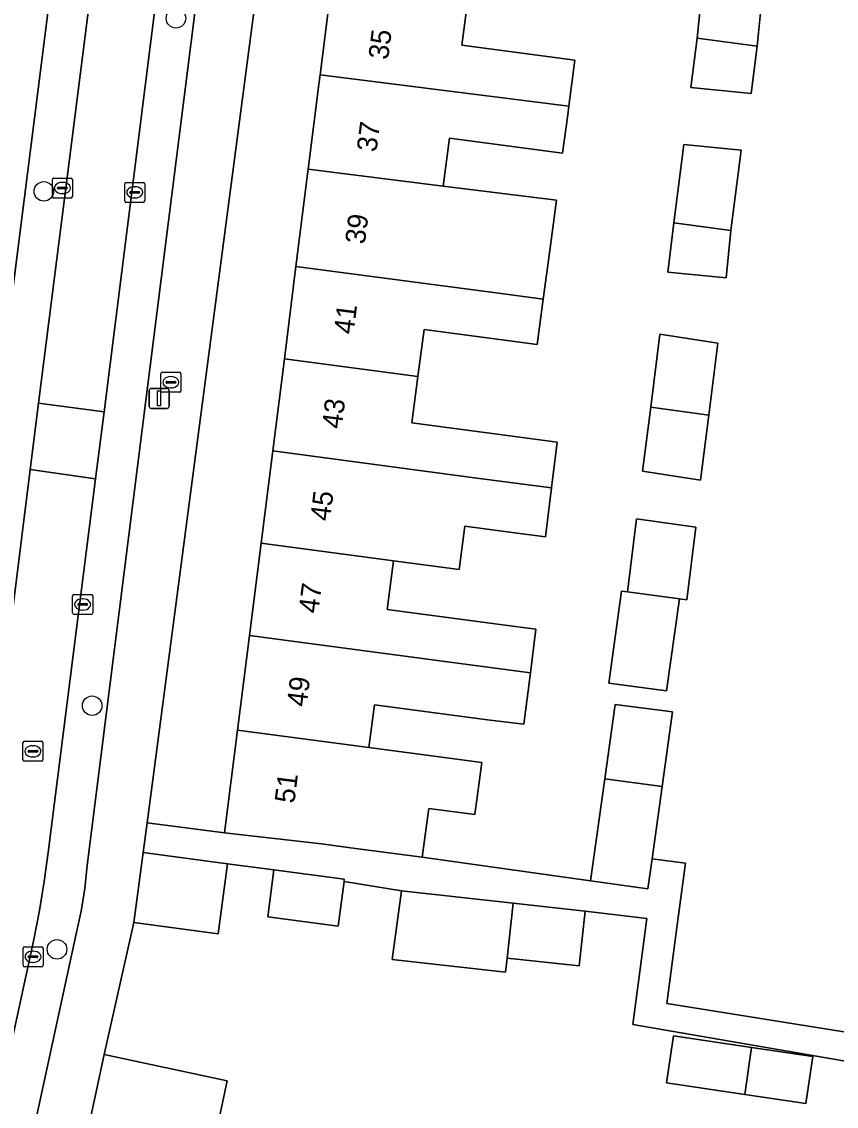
# Model space of a CAD drawing. Extents: x 162172 to 163187, y 382874 to 383685.
# Drawn here: x 163091.6 to 163132.3, y 383107.4 to 383161.7 of the extents above; entities that cross this region are included whole.
import ezdxf

# ---------------------------------------------------------------- set-up
doc = ezdxf.new("R2010")
doc.units = 0
for name, color, linetype in [('IMGEO_Boom', 7, 'Continuous'), ('IMGEO_Brandkraan', 7, 'Continuous'), ('IMGEO_Erf', 7, 'Continuous'), ('IMGEO_Kolk', 7, 'Continuous'), ('IMGEO_Lichtmast', 7, 'Continuous'), ('IMGEO_Muur', 7, 'Continuous'), ('IMGEO_Pand', 7, 'Continuous'), ('IMGEO_Pand_nummerreeks', 7, 'Continuous'), ('IMGEO_Parkeervlak_open', 7, 'Continuous'), ('IMGEO_Rijbaan_lokaal_open', 7, 'Continuous'), ('IMGEO_Rioolput', 7, 'Continuous'), ('IMGEO_Voetpad_open', 7, 'Continuous')]:
    doc.layers.add(name, color=color, linetype=linetype)

msp = doc.modelspace()

# ---------------------------------------------------------------- linework, layer by layer
at = {"layer": 'IMGEO_Boom'}
for centre in [(163099.286, 383161.833), (163092.681, 383153.181), (163095.096, 383127.469), (163093.339, 383115.29)]:
    msp.add_circle(centre, 0.489, dxfattribs=at)
at = {"layer": 'IMGEO_Brandkraan'}
for p, q in [((163098.607, 383144.138), (163099.459, 383144.138)), ((163098.532, 383143.212), (163098.532, 383144.064)), ((163098.791, 383143.632), (163098.791, 383143.644)), ((163099.229, 383143.595), (163098.831, 383143.595)), ((163098.834, 383143.681), (163099.232, 383143.681)), ((163099.02, 383143.918), (163099.045, 383143.918)), ((163099.275, 383143.644), (163099.275, 383143.632)), ((163099.533, 383144.064), (163099.533, 383143.212)), ((163099.459, 383143.138), (163098.607, 383143.138)), ((163099.043, 383143.358), (163099.018, 383143.358))]:
    msp.add_line(p, q, dxfattribs=at)
for points in [[(163098.607, 383144.138), (163099.459, 383144.138)], [(163098.532, 383143.212), (163098.532, 383144.064)], [(163099.533, 383144.064), (163099.533, 383143.212)], [(163099.459, 383143.138), (163098.607, 383143.138)]]:
    msp.add_lwpolyline(points, dxfattribs=at)
for centre, radius, start, end in [((163098.609, 383144.062), 0.0765, 91.552, 178.448), ((163098.609, 383144.062), 0.0765, 91.552, 178.448), ((163099.457, 383144.062), 0.0765, 1.552, 88.448), ((163099.457, 383144.062), 0.0765, 1.552, 88.448), ((163098.831, 383143.641), 0.0403, 85.8775, 175.7526), ((163098.828, 383143.631), 0.0366, 178.938, 274.7102), ((163099.232, 383143.638), 0.043, 264.8664, 352.4533), ((163099.236, 383143.643), 0.0386, 1.7309, 96.639), ((163098.609, 383143.214), 0.0765, 181.552, 268.448), ((163098.609, 383143.214), 0.0765, 181.552, 268.448), ((163099.457, 383143.214), 0.0765, 271.552, 358.448), ((163099.457, 383143.214), 0.0765, 271.552, 358.448)]:
    msp.add_arc(centre, radius, start, end, dxfattribs=at)
for centre, major_axis, ratio, start_param, end_param in [((163099.019, 383143.638), (-0.387, 0.002), 0.722429, 4.712389, 7.853982), ((163099.044, 383143.638), (-0.39, 0.002), 0.717154, 1.570796, 4.712389)]:
    msp.add_ellipse(centre, major_axis=major_axis, ratio=ratio, start_param=start_param, end_param=end_param, dxfattribs=at)
at = {"layer": 'IMGEO_Erf'}
for points in [[(163105.288, 383149.43), (163105.87, 383154.044), (163105.901, 383154.291), (163106.452, 383158.657), (163106.496, 383159.003), (163107.034, 383163.271), (163107.09, 383163.715), (163107.616, 383167.884), (163107.685, 383168.427), (163108.198, 383172.497), (163108.279, 383173.139), (163108.78, 383177.111), (163108.873, 383177.851), (163109.425, 383182.23), (163109.468, 383182.568), (163105.763, 383182.746), (163103.461, 383164.305), (163097.845, 383121.618), (163101.716, 383121.109), (163102.364, 383126.244), (163102.961, 383130.977), (163103.543, 383135.59), (163104.124, 383140.204), (163104.706, 383144.817)], [(163128.752, 383164.459), (163128.341, 383160.442), (163128.042, 383158.07), (163125.04, 383158.375), (163125.351, 383160.839), (163125.752, 383164.764)], [(163127.546, 383155.236), (163127.027, 383151.232), (163126.798, 383148.851), (163123.877, 383149.148), (163124.188, 383151.61), (163124.681, 383155.528)], [(163126.379, 383145.593), (163125.926, 383142), (163125.515, 383138.742), (163122.621, 383139.188), (163123.025, 383142.385), (163123.485, 383146.038)], [(163125.284, 383136.39), (163124.827, 383132.765), (163124.458, 383132.814), (163123.816, 383128.209), (163120.925, 383128.592), (163121.567, 383133.198), (163121.861, 383133.159), (163122.321, 383136.804)], [(163123.809, 383108.616), (163124.157, 383110.967), (163128.072, 383110.388), (163131.138, 383109.935), (163130.79, 383107.584), (163127.724, 383108.037)]]:
    msp.add_lwpolyline(points, close=True, dxfattribs=at)
for points in [[(163113.835, 383162.368), (163113.586, 383160.49), (163119.236, 383159.741), (163118.932, 383157.446), (163118.874, 383157.009), (163118.619, 383155.084), (163112.968, 383155.833), (163112.651, 383153.445), (163118.307, 383152.736), (163117.975, 383150.232), (163117.651, 383147.79), (163117.351, 383145.531), (163111.701, 383146.28), (163111.389, 383143.93), (163111.08, 383141.604), (163116.731, 383140.855), (163118.356, 383140.65), (163118.066, 383138.354), (163117.759, 383135.919), (163116.104, 383136.128), (163113.733, 383136.442), (163113.445, 383134.276), (163110.166, 383134.711), (163109.842, 383132.272), (163115.493, 383131.523), (163117.283, 383131.297), (163117.008, 383129.113), (163116.683, 383126.54), (163114.862, 383126.77), (163109.211, 383127.519), (163108.927, 383125.374), (163114.577, 383124.625), (163114.232, 383122.023), (163111.929, 383122.328), (163111.606, 383119.896), (163120.017, 383118.721), (163120.728, 383123.81), (163121.248, 383127.538), (163124.121, 383127.157), (163123.6, 383123.429), (163123.096, 383119.812), (163124.757, 383119.594), (163124.368, 383116.628), (163123.838, 383112.587), (163136.231, 383110.599)], [(163149.419, 383106.133), (163140.4, 383108.39), (163122.138, 383111.527), (163122.83, 383116.829), (163119.75, 383117.202), (163119.449, 383114.461), (163115.84, 383114.858), (163115.763, 383114.155), (163110.102, 383114.777), (163110.557, 383118.212), (163107.69, 383118.684), (163107.394, 383116.452), (163103.875, 383116.919), (163104.186, 383119.262), (163101.863, 383119.571), (163101.398, 383116.067), (163097.186, 383116.626), (163095.699, 383110.03), (163101.849, 383108.71), (163101.1, 383105.19)]]:
    msp.add_lwpolyline(points, dxfattribs=at)
at = {"layer": 'IMGEO_Kolk'}
for p, q in [((163093.108, 383152.92), (163093.108, 383153.772)), ((163093.183, 383153.846), (163094.035, 383153.846)), ((163093.367, 383153.34), (163093.367, 383153.352)), ((163093.41, 383153.389), (163093.808, 383153.389)), ((163093.596, 383153.626), (163093.621, 383153.626)), ((163093.851, 383153.352), (163093.851, 383153.34)), ((163094.109, 383153.772), (163094.109, 383152.92)), ((163096.723, 383152.704), (163096.723, 383153.556)), ((163096.798, 383153.63), (163097.65, 383153.63)), ((163097.211, 383153.41), (163097.236, 383153.41)), ((163097.724, 383153.556), (163097.724, 383152.704)), ((163094.035, 383152.846), (163093.183, 383152.846)), ((163093.805, 383153.303), (163093.407, 383153.303)), ((163093.619, 383153.066), (163093.594, 383153.066)), ((163096.982, 383153.124), (163096.982, 383153.136)), ((163097.42, 383153.087), (163097.022, 383153.087)), ((163097.025, 383153.173), (163097.423, 383153.173)), ((163097.234, 383152.85), (163097.209, 383152.85)), ((163097.466, 383153.136), (163097.466, 383153.124)), ((163097.65, 383152.63), (163096.798, 383152.63)), ((163094.121, 383132.104), (163094.121, 383132.956)), ((163094.196, 383133.03), (163095.048, 383133.03)), ((163094.609, 383132.81), (163094.634, 383132.81)), ((163095.122, 383132.956), (163095.122, 383132.104)), ((163094.38, 383132.524), (163094.38, 383132.536)), ((163094.818, 383132.487), (163094.42, 383132.487)), ((163094.423, 383132.573), (163094.821, 383132.573)), ((163094.632, 383132.25), (163094.607, 383132.25)), ((163094.864, 383132.536), (163094.864, 383132.524)), ((163095.048, 383132.03), (163094.196, 383132.03)), ((163091.714, 383115.419), (163092.566, 383115.419)), ((163091.639, 383114.493), (163091.639, 383115.345)), ((163091.898, 383114.913), (163091.898, 383114.925)), ((163092.336, 383114.876), (163091.938, 383114.876)), ((163091.941, 383114.962), (163092.339, 383114.962)), ((163092.127, 383115.199), (163092.152, 383115.199)), ((163092.382, 383114.925), (163092.382, 383114.913)), ((163092.64, 383115.345), (163092.64, 383114.493)), ((163092.566, 383114.419), (163091.714, 383114.419)), ((163092.15, 383114.639), (163092.125, 383114.639))]:
    msp.add_line(p, q, dxfattribs=at)
for points in [[(163093.108, 383152.92), (163093.108, 383153.772)], [(163093.183, 383153.846), (163094.035, 383153.846)], [(163094.109, 383153.772), (163094.109, 383152.92)], [(163096.723, 383152.704), (163096.723, 383153.556)], [(163096.798, 383153.63), (163097.65, 383153.63)], [(163097.724, 383153.556), (163097.724, 383152.704)], [(163094.035, 383152.846), (163093.183, 383152.846)], [(163097.65, 383152.63), (163096.798, 383152.63)], [(163094.121, 383132.104), (163094.121, 383132.956)], [(163094.196, 383133.03), (163095.048, 383133.03)], [(163095.122, 383132.956), (163095.122, 383132.104)], [(163095.048, 383132.03), (163094.196, 383132.03)], [(163091.714, 383115.419), (163092.566, 383115.419)], [(163091.639, 383114.493), (163091.639, 383115.345)], [(163092.64, 383115.345), (163092.64, 383114.493)], [(163092.566, 383114.419), (163091.714, 383114.419)]]:
    msp.add_lwpolyline(points, dxfattribs=at)
for centre, radius, start, end in [((163093.185, 383153.77), 0.0765, 91.552, 178.448), ((163093.185, 383153.77), 0.0765, 91.552, 178.448), ((163093.407, 383153.349), 0.0403, 85.8775, 175.7526), ((163093.404, 383153.339), 0.0366, 178.938, 274.7102), ((163093.808, 383153.346), 0.043, 264.8664, 352.4533), ((163093.812, 383153.351), 0.0386, 1.7309, 96.639), ((163094.033, 383153.77), 0.0765, 1.552, 88.448), ((163094.033, 383153.77), 0.0765, 1.552, 88.448), ((163096.8, 383153.554), 0.0765, 91.552, 178.448), ((163096.8, 383153.554), 0.0765, 91.552, 178.448), ((163097.648, 383153.554), 0.0765, 1.552, 88.448), ((163097.648, 383153.554), 0.0765, 1.552, 88.448), ((163093.185, 383152.922), 0.0765, 181.552, 268.448), ((163093.185, 383152.922), 0.0765, 181.552, 268.448), ((163094.033, 383152.922), 0.0765, 271.552, 358.448), ((163094.033, 383152.922), 0.0765, 271.552, 358.448), ((163097.022, 383153.133), 0.0403, 85.8775, 175.7526), ((163097.019, 383153.123), 0.0366, 178.938, 274.7102), ((163097.423, 383153.13), 0.043, 264.8664, 352.4533), ((163097.427, 383153.135), 0.0386, 1.7309, 96.639), ((163096.8, 383152.706), 0.0765, 181.552, 268.448), ((163096.8, 383152.706), 0.0765, 181.552, 268.448), ((163097.648, 383152.706), 0.0765, 271.552, 358.448), ((163097.648, 383152.706), 0.0765, 271.552, 358.448), ((163094.198, 383132.954), 0.0765, 91.552, 178.448), ((163094.198, 383132.954), 0.0765, 91.552, 178.448), ((163095.046, 383132.954), 0.0765, 1.552, 88.448), ((163095.046, 383132.954), 0.0765, 1.552, 88.448), ((163094.42, 383132.533), 0.0403, 85.8775, 175.7526), ((163094.417, 383132.523), 0.0366, 178.938, 274.7102), ((163094.821, 383132.53), 0.043, 264.8664, 352.4533), ((163094.825, 383132.535), 0.0386, 1.7309, 96.639), ((163094.198, 383132.106), 0.0765, 181.552, 268.448), ((163094.198, 383132.106), 0.0765, 181.552, 268.448), ((163095.046, 383132.106), 0.0765, 271.552, 358.448), ((163095.046, 383132.106), 0.0765, 271.552, 358.448), ((163091.716, 383115.343), 0.0765, 91.552, 178.448), ((163091.716, 383115.343), 0.0765, 91.552, 178.448), ((163092.564, 383115.343), 0.0765, 1.552, 88.448), ((163092.564, 383115.343), 0.0765, 1.552, 88.448), ((163091.938, 383114.922), 0.0403, 85.8775, 175.7526), ((163091.935, 383114.912), 0.0366, 178.938, 274.7102), ((163092.339, 383114.919), 0.043, 264.8664, 352.4533), ((163092.343, 383114.924), 0.0386, 1.7309, 96.639), ((163091.716, 383114.495), 0.0765, 181.552, 268.448), ((163091.716, 383114.495), 0.0765, 181.552, 268.448), ((163092.564, 383114.495), 0.0765, 271.552, 358.448), ((163092.564, 383114.495), 0.0765, 271.552, 358.448)]:
    msp.add_arc(centre, radius, start, end, dxfattribs=at)
for centre, major_axis, ratio, start_param, end_param in [((163093.595, 383153.346), (-0.387, 0.002), 0.722429, 4.712389, 7.853982), ((163093.62, 383153.346), (-0.39, 0.002), 0.717154, 1.570796, 4.712389), ((163097.21, 383153.13), (-0.387, 0.002), 0.722429, 4.712389, 7.853982), ((163097.235, 383153.13), (-0.39, 0.002), 0.717154, 1.570796, 4.712389), ((163094.608, 383132.53), (-0.387, 0.002), 0.722429, 4.712389, 7.853982), ((163094.633, 383132.53), (-0.39, 0.002), 0.717154, 1.570796, 4.712389), ((163092.126, 383114.919), (-0.387, 0.002), 0.722429, 4.712389, 7.853982), ((163092.151, 383114.919), (-0.39, 0.002), 0.717154, 1.570796, 4.712389)]:
    msp.add_ellipse(centre, major_axis=major_axis, ratio=ratio, start_param=start_param, end_param=end_param, dxfattribs=at)
at = {"layer": 'IMGEO_Lichtmast'}
for p, q in [((163097.952, 383142.43), (163097.952, 383143.23)), ((163097.952, 383143.23), (163097.952, 383142.43)), ((163098.052, 383143.33), (163098.842, 383143.33)), ((163098.842, 383143.33), (163098.052, 383143.33)), ((163098.942, 383143.23), (163098.942, 383142.43)), ((163098.942, 383142.43), (163098.942, 383143.23)), ((163098.842, 383142.33), (163098.052, 383142.33)), ((163098.052, 383142.33), (163098.842, 383142.33))]:
    msp.add_line(p, q, dxfattribs=at)
msp.add_lwpolyline([(163098.372, 383143.205), (163098.522, 383143.205), (163098.522, 383142.455), (163098.372, 383142.455), (163098.372, 383143.205)], dxfattribs=at)
for centre, start, end in [((163098.052, 383143.23), 90, 180), ((163098.052, 383143.23), 90, 180), ((163098.842, 383143.23), 0, 90), ((163098.842, 383143.23), 360, 90), ((163098.052, 383142.43), 180, 270), ((163098.052, 383142.43), 180, 270), ((163098.842, 383142.43), 270, 0), ((163098.842, 383142.43), 270, 0)]:
    msp.add_arc(centre, 0.1, start, end, dxfattribs=at)
at = {"layer": 'IMGEO_Muur'}
msp.add_lwpolyline([(163097.186, 383116.626), (163095.699, 383110.03)], dxfattribs=at)
at = {"layer": 'IMGEO_Pand'}
for points in [[(163125.351, 383160.839), (163128.341, 383160.442), (163128.752, 383164.459), (163125.752, 383164.764)], [(163106.496, 383159.003), (163118.932, 383157.446), (163119.236, 383159.741), (163113.586, 383160.49), (163113.835, 383162.368), (163113.9, 383162.861), (163107.09, 383163.715), (163107.034, 383163.271)], [(163128.341, 383160.442), (163125.351, 383160.839), (163125.04, 383158.375), (163128.042, 383158.07)], [(163105.901, 383154.291), (163112.651, 383153.445), (163112.968, 383155.833), (163118.619, 383155.084), (163118.874, 383157.009), (163118.932, 383157.446), (163106.496, 383159.003), (163106.452, 383158.657)], [(163124.188, 383151.61), (163127.027, 383151.232), (163127.546, 383155.236), (163124.681, 383155.528)], [(163112.651, 383153.445), (163105.901, 383154.291), (163105.87, 383154.044), (163105.288, 383149.43), (163115.555, 383148.068), (163117.651, 383147.79), (163117.975, 383150.232), (163118.307, 383152.736)], [(163127.027, 383151.232), (163124.188, 383151.61), (163123.877, 383149.148), (163126.798, 383148.851)], [(163111.389, 383143.93), (163111.701, 383146.28), (163117.351, 383145.531), (163117.651, 383147.79), (163115.555, 383148.068), (163105.288, 383149.43), (163104.706, 383144.817)], [(163123.025, 383142.385), (163125.926, 383142), (163126.379, 383145.593), (163123.485, 383146.038)], [(163118.066, 383138.354), (163118.356, 383140.65), (163116.731, 383140.855), (163111.08, 383141.604), (163111.389, 383143.93), (163104.706, 383144.817), (163104.124, 383140.204), (163114.332, 383138.849)], [(163125.926, 383142), (163123.025, 383142.385), (163122.621, 383139.188), (163125.515, 383138.742)], [(163118.066, 383138.354), (163114.332, 383138.849), (163104.124, 383140.204), (163103.543, 383135.59), (163110.166, 383134.711), (163113.445, 383134.276), (163113.733, 383136.442), (163116.104, 383136.128), (163117.759, 383135.919)], [(163125.284, 383136.39), (163122.321, 383136.804), (163121.861, 383133.159), (163124.458, 383132.814), (163124.827, 383132.765)], [(163110.166, 383134.711), (163103.543, 383135.59), (163102.961, 383130.977), (163113.108, 383129.63), (163117.008, 383129.113), (163117.283, 383131.297), (163115.493, 383131.523), (163109.842, 383132.272)], [(163124.458, 383132.814), (163121.861, 383133.159), (163121.567, 383133.198), (163120.925, 383128.592), (163123.816, 383128.209)], [(163102.364, 383126.244), (163108.927, 383125.374), (163109.211, 383127.519), (163114.862, 383126.77), (163116.683, 383126.54), (163117.008, 383129.113), (163113.108, 383129.63), (163102.961, 383130.977)], [(163120.728, 383123.81), (163123.6, 383123.429), (163124.121, 383127.157), (163121.248, 383127.538)], [(163114.577, 383124.625), (163108.927, 383125.374), (163102.364, 383126.244), (163101.716, 383121.109), (163106.562, 383120.565), (163108.259, 383120.34), (163111.606, 383119.896), (163111.929, 383122.328), (163114.232, 383122.023)], [(163123.6, 383123.429), (163120.728, 383123.81), (163120.017, 383118.721), (163122.888, 383118.32), (163123.096, 383119.812)], [(163101.863, 383119.571), (163097.649, 383120.13), (163097.186, 383116.626), (163101.398, 383116.067)], [(163107.69, 383118.684), (163107.705, 383118.795), (163104.186, 383119.262), (163103.875, 383116.919), (163107.394, 383116.452)], [(163116.14, 383117.599), (163110.557, 383118.212), (163110.102, 383114.777), (163115.763, 383114.155), (163115.84, 383114.858)], [(163119.75, 383117.202), (163116.14, 383117.599), (163115.84, 383114.858), (163119.449, 383114.461)], [(163128.072, 383110.388), (163124.157, 383110.967), (163123.809, 383108.616), (163127.724, 383108.037)], [(163101.1, 383105.19), (163101.849, 383108.71), (163095.699, 383110.03), (163094.101, 383102.58), (163092.385, 383094.581), (163098.474, 383093.231), (163100.268, 383101.277)], [(163128.072, 383110.388), (163127.724, 383108.037), (163130.79, 383107.584), (163131.138, 383109.935)]]:
    msp.add_lwpolyline(points, close=True, dxfattribs=at)
at = {"layer": 'IMGEO_Parkeervlak_open'}
for points in [[(163104.082, 383272.207), (163103.135, 383266.456), (163102.92, 383264.33), (163102.77, 383262.199), (163102.686, 383260.064), (163102.341, 383245.436), (163102.273, 383242.135), (163101.201, 383195.263), (163101.144, 383191.959), (163100.984, 383185.699), (163100.94, 383184.333), (163100.834, 383182.97), (163100.664, 383181.614), (163095.698, 383142.167), (163095.26, 383138.814), (163092.892, 383120.13), (163092.696, 383118.676), (163092.457, 383117.229), (163092.174, 383115.79), (163088.032, 383096.695)], [(163088.666, 383114.485), (163088.944, 383115.819), (163089.188, 383117.161), (163089.396, 383118.508), (163091.989, 383139.272), (163092.408, 383142.593), (163097.343, 383181.43), (163097.492, 383182.861), (163097.6, 383184.296), (163097.666, 383185.733), (163097.793, 383192.095), (163097.839, 383195.416), (163098.903, 383242.236), (163098.994, 383245.57), (163099.431, 383263.705), (163099.55, 383265.112), (163099.718, 383266.514), (163099.935, 383267.91), (163100.779, 383272.585)], [(163094.301, 383116.074), (163094.543, 383117.198), (163094.726, 383118.333), (163094.849, 383119.476), (163097.599, 383141.275), (163102.695, 383181.641), (163102.824, 383182.747), (163102.918, 383183.858), (163102.977, 383184.97), (163103.593, 383212.133), (163104.424, 383248.788), (163104.763, 383262.782), (163104.866, 383264), (163104.901, 383265.223), (163104.867, 383266.445), (163105.957, 383271.284)], [(163097.108, 383249.999), (163095.92, 383195.958), (163095.692, 383185.588), (163095.609, 383184.173), (163095.484, 383182.761), (163095.316, 383181.353), (163087.724, 383121.555)], [(163090.123, 383096.921), (163094.301, 383116.074)]]:
    msp.add_lwpolyline(points, dxfattribs=at)
at = {"layer": 'IMGEO_Rijbaan_lokaal_open'}
for points in [[(163100.664, 383181.614), (163100.834, 383182.97), (163100.94, 383184.333), (163100.984, 383185.699), (163101.144, 383191.959), (163097.793, 383192.095), (163097.666, 383185.733), (163097.6, 383184.296), (163097.492, 383182.861), (163097.343, 383181.43), (163092.408, 383142.593), (163095.698, 383142.167)], [(163095.698, 383142.167), (163092.408, 383142.593), (163091.989, 383139.272), (163095.26, 383138.814)], [(163092.892, 383120.13), (163095.26, 383138.814), (163091.989, 383139.272), (163089.396, 383118.508), (163089.188, 383117.161), (163088.944, 383115.819), (163088.666, 383114.485), (163084.478, 383095.323), (163084.088, 383093.61), (163087.256, 383092.943), (163088.032, 383096.695), (163092.174, 383115.79), (163092.457, 383117.229), (163092.696, 383118.676)]]:
    msp.add_lwpolyline(points, close=True, dxfattribs=at)
at = {"layer": 'IMGEO_Rioolput'}
for p, q in [((163091.708, 383125.691), (163092.56, 383125.691)), ((163091.633, 383124.765), (163091.633, 383125.617)), ((163091.892, 383125.185), (163091.892, 383125.197)), ((163092.33, 383125.148), (163091.932, 383125.148)), ((163091.935, 383125.234), (163092.333, 383125.234)), ((163092.121, 383125.471), (163092.146, 383125.471)), ((163092.376, 383125.197), (163092.376, 383125.185)), ((163092.634, 383125.617), (163092.634, 383124.765)), ((163092.56, 383124.691), (163091.708, 383124.691)), ((163092.144, 383124.911), (163092.119, 383124.911))]:
    msp.add_line(p, q, dxfattribs=at)
for points in [[(163091.708, 383125.691), (163092.56, 383125.691)], [(163091.633, 383124.765), (163091.633, 383125.617)], [(163092.634, 383125.617), (163092.634, 383124.765)], [(163092.56, 383124.691), (163091.708, 383124.691)]]:
    msp.add_lwpolyline(points, dxfattribs=at)
for centre, radius, start, end in [((163091.71, 383125.615), 0.0765, 91.552, 178.448), ((163091.71, 383125.615), 0.0765, 91.552, 178.448), ((163092.558, 383125.615), 0.0765, 1.552, 88.448), ((163092.558, 383125.615), 0.0765, 1.552, 88.448), ((163091.932, 383125.194), 0.0403, 85.8775, 175.7526), ((163091.929, 383125.184), 0.0366, 178.938, 274.7102), ((163092.333, 383125.191), 0.043, 264.8664, 352.4533), ((163092.337, 383125.196), 0.0386, 1.7309, 96.639), ((163091.71, 383124.767), 0.0765, 181.552, 268.448), ((163091.71, 383124.767), 0.0765, 181.552, 268.448), ((163092.558, 383124.767), 0.0765, 271.552, 358.448), ((163092.558, 383124.767), 0.0765, 271.552, 358.448)]:
    msp.add_arc(centre, radius, start, end, dxfattribs=at)
for centre, major_axis, ratio, start_param, end_param in [((163092.12, 383125.191), (-0.387, 0.002), 0.722429, 4.712389, 7.853982), ((163092.145, 383125.191), (-0.39, 0.002), 0.717154, 1.570796, 4.712389)]:
    msp.add_ellipse(centre, major_axis=major_axis, ratio=ratio, start_param=start_param, end_param=end_param, dxfattribs=at)
at = {"layer": 'IMGEO_Voetpad_open'}
for points in [[(163088.032, 383096.695), (163087.256, 383092.943), (163092.186, 383091.714), (163092.087, 383092.578), (163092.385, 383094.581), (163094.101, 383102.58), (163095.699, 383110.03), (163097.186, 383116.626), (163097.649, 383120.13), (163097.845, 383121.618), (163103.461, 383164.305), (163105.763, 383182.746), (163105.948, 383184.229), (163105.99, 383184.569), (163106.84, 383228.929), (163107.314, 383246.077), (163107.422, 383250), (163107.435, 383250.497), (163107.146, 383250.5), (163107.49, 383263.041), (163108.772, 383271.163)], [(163105.957, 383271.284), (163104.867, 383266.445), (163104.901, 383265.223), (163104.866, 383264), (163104.763, 383262.782), (163104.424, 383248.788), (163103.593, 383212.133), (163102.977, 383184.97), (163102.918, 383183.858), (163102.824, 383182.747), (163102.695, 383181.641), (163097.599, 383141.275), (163094.849, 383119.476), (163094.726, 383118.333), (163094.543, 383117.198), (163094.301, 383116.074), (163090.123, 383096.921)], [(163087.724, 383121.555), (163095.316, 383181.353), (163095.484, 383182.761), (163095.609, 383184.173), (163095.692, 383185.588), (163095.92, 383195.958), (163097.108, 383249.999)], [(163136.231, 383110.599), (163123.838, 383112.587), (163124.368, 383116.628), (163124.757, 383119.594), (163123.096, 383119.812), (163122.888, 383118.32), (163120.017, 383118.721), (163111.606, 383119.896), (163108.259, 383120.34), (163106.562, 383120.565), (163101.716, 383121.109), (163097.845, 383121.618), (163097.649, 383120.13), (163101.863, 383119.571), (163104.186, 383119.262), (163107.705, 383118.795), (163107.69, 383118.684), (163110.557, 383118.212), (163116.14, 383117.599), (163119.75, 383117.202), (163122.83, 383116.829), (163122.138, 383111.527), (163140.4, 383108.39)]]:
    msp.add_lwpolyline(points, dxfattribs=at)

# ---------------------------------------------------------------- texts
at = {"layer": 'IMGEO_Pand_nummerreeks'}
for s, rotation, p in [('35', 82.8115, (163109.894, 383159.734)), ('37', 82.8115, (163109.312, 383155.12)), ('39', 82.8096, (163108.73, 383150.507)), ('41', 82.8115, (163108.162, 383146.005)), ('43', 82.8115, (163107.567, 383141.28)), ('45', 82.8096, (163106.985, 383136.667)), ('47', 82.8115, (163106.403, 383132.054)), ('49', 82.8115, (163105.813, 383127.381)), ('51', 82.8096, (163105.205, 383122.559))]:
    msp.add_text(s, height=1, rotation=rotation, dxfattribs=at).set_placement(p)

doc.saveas('drawing.dxf')
